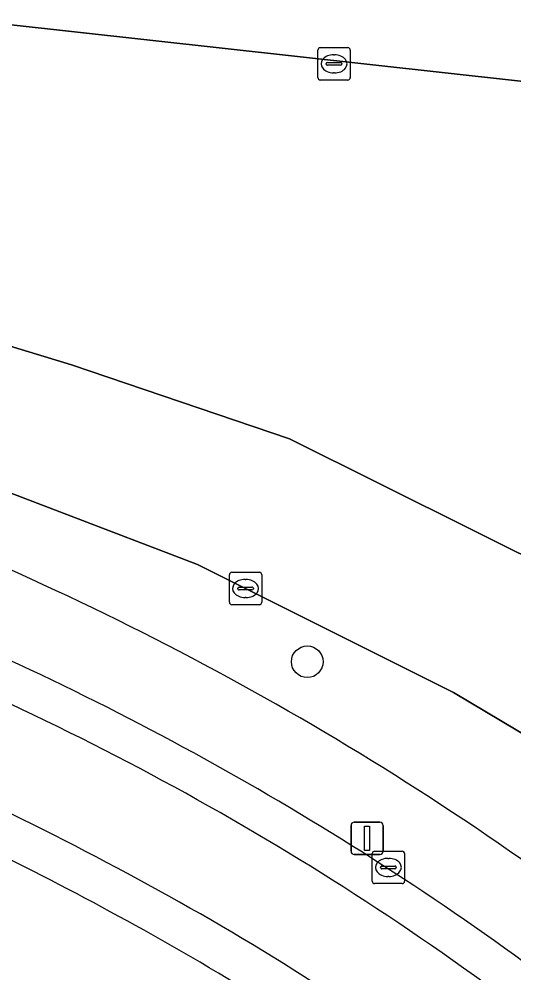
# Model space of a CAD drawing. Extents: x 161928 to 163071, y 386474 to 387428.
# Drawn here: x 162407.1 to 162422.4, y 386725.6 to 386755.07 of the extents above; entities that cross this region are included whole.
import ezdxf

# ---------------------------------------------------------------- set-up
doc = ezdxf.new("R2010")
doc.units = 0
for name, color, linetype in [('IMGEO_Boom', 7, 'Continuous'), ('IMGEO_Groenvoorziening', 7, 'Continuous'), ('IMGEO_Kolk', 7, 'Continuous'), ('IMGEO_Lichtmast', 7, 'Continuous'), ('IMGEO_Parkeervlak_open', 7, 'Continuous'), ('IMGEO_Rijbaan_lokaal_gesloten', 7, 'Continuous'), ('IMGEO_Rijbaan_lokaal_open', 7, 'Continuous'), ('IMGEO_Voetpad_open', 7, 'Continuous')]:
    doc.layers.add(name, color=color, linetype=linetype)

msp = doc.modelspace()

# ---------------------------------------------------------------- linework, layer by layer
at = {"layer": 'IMGEO_Boom'}
msp.add_circle((162416.008, 386735.211), 0.489, dxfattribs=at)
at = {"layer": 'IMGEO_Groenvoorziening'}
msp.add_lwpolyline([(162426.056, 386726.596), (162429.561, 386723.873), (162431.9, 386726.476), (162432.302, 386726.934), (162430.833, 386727.998), (162426.448, 386730.743), (162420.533, 386734.261), (162412.615, 386738.22), (162404.097, 386741.469), (162398.798, 386743.22), (162390.888, 386745.271)], dxfattribs=at)
msp.add_arc((162368.087, 386651.19), 95.113, 52.44867, 68.88884, dxfattribs=at)
at = {"layer": 'IMGEO_Kolk'}
for p, q in [((162416.337, 386753.261), (162416.337, 386754.113)), ((162416.412, 386754.187), (162417.264, 386754.187)), ((162416.825, 386753.967), (162416.85, 386753.967)), ((162417.338, 386754.113), (162417.338, 386753.261)), ((162416.596, 386753.681), (162416.596, 386753.693)), ((162417.034, 386753.644), (162416.636, 386753.644)), ((162416.639, 386753.73), (162417.037, 386753.73)), ((162417.08, 386753.693), (162417.08, 386753.681)), ((162416.848, 386753.407), (162416.823, 386753.407)), ((162417.264, 386753.187), (162416.412, 386753.187)), ((162413.602, 386737.05), (162413.602, 386737.902)), ((162413.677, 386737.976), (162414.529, 386737.976)), ((162414.09, 386737.756), (162414.115, 386737.756)), ((162414.603, 386737.902), (162414.603, 386737.05)), ((162413.861, 386737.47), (162413.861, 386737.482)), ((162414.299, 386737.433), (162413.901, 386737.433)), ((162413.904, 386737.519), (162414.302, 386737.519)), ((162414.345, 386737.482), (162414.345, 386737.47)), ((162414.113, 386737.196), (162414.088, 386737.196)), ((162414.529, 386736.976), (162413.677, 386736.976)), ((162418.017, 386728.432), (162418.017, 386729.284)), ((162418.092, 386729.358), (162418.944, 386729.358)), ((162419.018, 386729.284), (162419.018, 386728.432)), ((162418.319, 386728.901), (162418.717, 386728.901)), ((162418.505, 386729.138), (162418.53, 386729.138)), ((162418.276, 386728.852), (162418.276, 386728.864)), ((162418.714, 386728.815), (162418.316, 386728.815)), ((162418.528, 386728.578), (162418.503, 386728.578)), ((162418.76, 386728.864), (162418.76, 386728.852)), ((162418.944, 386728.358), (162418.092, 386728.358))]:
    msp.add_line(p, q, dxfattribs=at)
for points in [[(162416.337, 386753.261), (162416.337, 386754.113)], [(162416.412, 386754.187), (162417.264, 386754.187)], [(162417.338, 386754.113), (162417.338, 386753.261)], [(162417.264, 386753.187), (162416.412, 386753.187)], [(162413.602, 386737.05), (162413.602, 386737.902)], [(162413.677, 386737.976), (162414.529, 386737.976)], [(162414.603, 386737.902), (162414.603, 386737.05)], [(162414.529, 386736.976), (162413.677, 386736.976)], [(162418.017, 386728.432), (162418.017, 386729.284)], [(162418.092, 386729.358), (162418.944, 386729.358)], [(162419.018, 386729.284), (162419.018, 386728.432)], [(162418.944, 386728.358), (162418.092, 386728.358)]]:
    msp.add_lwpolyline(points, dxfattribs=at)
for centre, radius, start, end in [((162416.414, 386754.111), 0.0765, 91.552, 178.448), ((162416.414, 386754.111), 0.0765, 91.552, 178.448), ((162417.262, 386754.111), 0.0765, 1.552, 88.448), ((162417.262, 386754.111), 0.0765, 1.552, 88.448), ((162416.636, 386753.69), 0.0403, 85.8775, 175.7526), ((162416.633, 386753.68), 0.0366, 178.938, 274.7102), ((162417.037, 386753.687), 0.043, 264.8664, 352.4533), ((162417.041, 386753.692), 0.0386, 1.7309, 96.639), ((162416.414, 386753.263), 0.0765, 181.552, 268.448), ((162416.414, 386753.263), 0.0765, 181.552, 268.448), ((162417.262, 386753.263), 0.0765, 271.552, 358.448), ((162417.262, 386753.263), 0.0765, 271.552, 358.448), ((162413.679, 386737.9), 0.0765, 91.552, 178.448), ((162413.679, 386737.9), 0.0765, 91.552, 178.448), ((162414.527, 386737.9), 0.0765, 1.552, 88.448), ((162414.527, 386737.9), 0.0765, 1.552, 88.448), ((162413.901, 386737.479), 0.0403, 85.8775, 175.7526), ((162413.898, 386737.469), 0.0366, 178.938, 274.7102), ((162414.302, 386737.476), 0.043, 264.8664, 352.4533), ((162414.306, 386737.481), 0.0386, 1.7309, 96.639), ((162413.679, 386737.052), 0.0765, 181.552, 268.448), ((162413.679, 386737.052), 0.0765, 181.552, 268.448), ((162414.527, 386737.052), 0.0765, 271.552, 358.448), ((162414.527, 386737.052), 0.0765, 271.552, 358.448), ((162418.094, 386729.282), 0.0765, 91.552, 178.448), ((162418.094, 386729.282), 0.0765, 91.552, 178.448), ((162418.942, 386729.282), 0.0765, 1.552, 88.448), ((162418.942, 386729.282), 0.0765, 1.552, 88.448), ((162418.316, 386728.861), 0.0403, 85.8775, 175.7526), ((162418.721, 386728.863), 0.0386, 1.7309, 96.639), ((162418.313, 386728.851), 0.0366, 178.938, 274.7102), ((162418.717, 386728.858), 0.043, 264.8664, 352.4533), ((162418.094, 386728.434), 0.0765, 181.552, 268.448), ((162418.094, 386728.434), 0.0765, 181.552, 268.448), ((162418.942, 386728.434), 0.0765, 271.552, 358.448), ((162418.942, 386728.434), 0.0765, 271.552, 358.448)]:
    msp.add_arc(centre, radius, start, end, dxfattribs=at)
for centre, major_axis, ratio, start_param, end_param in [((162416.824, 386753.687), (-0.387, 0.002), 0.722429, 4.712389, 7.853982), ((162416.849, 386753.687), (-0.39, 0.002), 0.717154, 1.570796, 4.712389), ((162414.089, 386737.476), (-0.387, 0.002), 0.722429, 4.712389, 7.853982), ((162414.114, 386737.476), (-0.39, 0.002), 0.717154, 1.570796, 4.712389), ((162418.504, 386728.858), (-0.387, 0.002), 0.722429, 4.712389, 7.853982), ((162418.529, 386728.858), (-0.39, 0.002), 0.717154, 1.570796, 4.712389)]:
    msp.add_ellipse(centre, major_axis=major_axis, ratio=ratio, start_param=start_param, end_param=end_param, dxfattribs=at)
at = {"layer": 'IMGEO_Lichtmast'}
for p, q in [((162417.363, 386729.357), (162417.363, 386730.157)), ((162417.363, 386730.157), (162417.363, 386729.357)), ((162417.463, 386730.257), (162418.253, 386730.257)), ((162418.253, 386730.257), (162417.463, 386730.257)), ((162418.353, 386730.157), (162418.353, 386729.357)), ((162418.353, 386729.357), (162418.353, 386730.157)), ((162418.253, 386729.257), (162417.463, 386729.257)), ((162417.463, 386729.257), (162418.253, 386729.257))]:
    msp.add_line(p, q, dxfattribs=at)
msp.add_lwpolyline([(162417.783, 386730.132), (162417.933, 386730.132), (162417.933, 386729.382), (162417.783, 386729.382), (162417.783, 386730.132)], dxfattribs=at)
for centre, start, end in [((162417.463, 386730.157), 90, 180), ((162417.463, 386730.157), 90, 180), ((162418.253, 386730.157), 0, 90), ((162418.253, 386730.157), 360, 90), ((162417.463, 386729.357), 180, 270), ((162417.463, 386729.357), 180, 270), ((162418.253, 386729.357), 270, 0), ((162418.253, 386729.357), 270, 0)]:
    msp.add_arc(centre, 0.1, start, end, dxfattribs=at)
at = {"layer": 'IMGEO_Parkeervlak_open'}
for points in [[(162427.351, 386755.469), (162400.404, 386758.57), (162400.187, 386758.602), (162399.968, 386758.614), (162399.749, 386758.606), (162399.531, 386758.579), (162399.316, 386758.532), (162399.107, 386758.467), (162398.904, 386758.383), (162398.71, 386758.281), (162398.525, 386758.163), (162398.369, 386758.042), (162398.095, 386757.77), (162397.698, 386757.434), (162397.272, 386757.134), (162396.822, 386756.873), (162396.35, 386756.654), (162395.86, 386756.478), (162395.356, 386756.346), (162395.04, 386756.285), (162394.712, 386756.251), (162399.766, 386755.682), (162433.876, 386751.904), (162434.181, 386754.674)], [(162391.249, 386748.837), (162390.888, 386745.271), (162398.798, 386743.22), (162404.097, 386741.469), (162412.615, 386738.22), (162420.533, 386734.261), (162426.448, 386730.743), (162430.833, 386727.998), (162432.185, 386733.626), (162426.838, 386736.44), (162415.458, 386742.101), (162408.722, 386744.391), (162399.59, 386747.169)]]:
    msp.add_lwpolyline(points, close=True, dxfattribs=at)
at = {"layer": 'IMGEO_Rijbaan_lokaal_gesloten'}
for centre, radius, start, end in [((162367.596, 386650.211), 93.653, 52.32138, 67.13774), ((162368.606, 386652.16), 90.244, 51.53127, 68.04338), ((162363.091, 386640.788), 99.83, 60.8416, 67.54691), ((162362.526, 386640.098), 99.416, 60.84133, 63.58095), ((162377.319, 386665.317), 71.479, 51.63558, 61.2211), ((162373.26, 386658.807), 77.849, 53.20715, 61.03138)]:
    msp.add_arc(centre, radius, start, end, dxfattribs=at)
at = {"layer": 'IMGEO_Rijbaan_lokaal_open'}
for points in [[(162433.876, 386751.904), (162399.766, 386755.682)], [(162391.249, 386748.837), (162399.59, 386747.169), (162408.722, 386744.391), (162415.458, 386742.101), (162426.838, 386736.44)]]:
    msp.add_lwpolyline(points, dxfattribs=at)
for centre, radius, start, end in [((162368.606, 386652.16), 90.244, 51.53127, 68.04338), ((162363.091, 386640.788), 99.83, 60.8416, 67.54691), ((162377.319, 386665.317), 71.479, 51.63558, 61.2211)]:
    msp.add_arc(centre, radius, start, end, dxfattribs=at)
at = {"layer": 'IMGEO_Voetpad_open'}
for centre, radius, start, end in [((162368.087, 386651.19), 95.113, 52.44867, 68.88884), ((162367.596, 386650.211), 93.653, 52.32138, 67.13774), ((162362.526, 386640.098), 99.416, 60.84133, 63.58095), ((162373.26, 386658.807), 77.849, 53.20715, 61.03138)]:
    msp.add_arc(centre, radius, start, end, dxfattribs=at)

doc.saveas('drawing.dxf')
